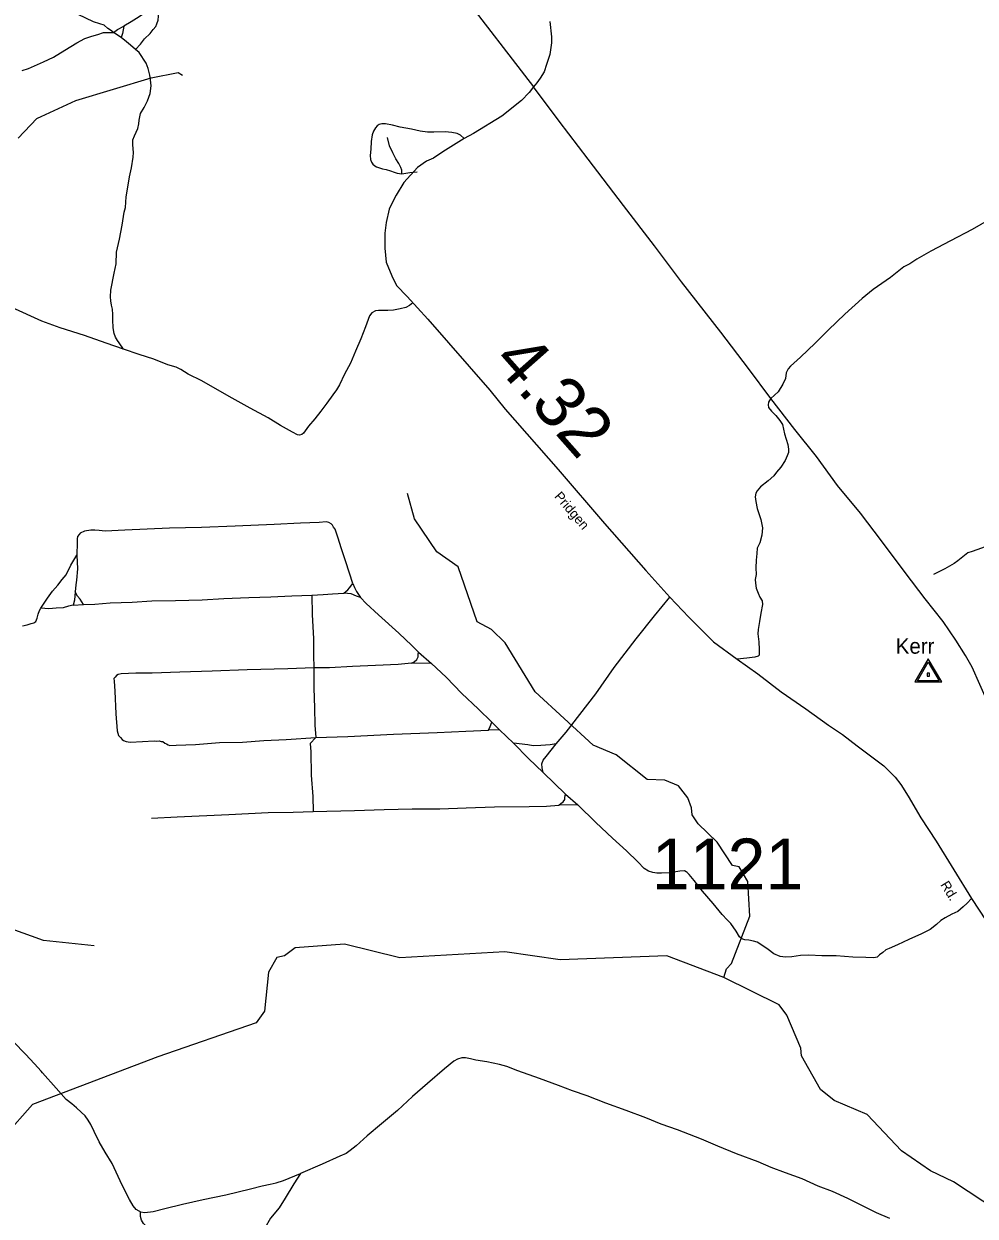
# Model space of a CAD drawing. Extents: x 2093524 to 2270757, y 289120 to 570408.
# Drawn here: x 2204736 to 2214080, y 329610 to 341318 of the extents above; entities that cross this region are included whole.
import ezdxf

# ---------------------------------------------------------------- set-up
doc = ezdxf.new("R2010")
doc.units = 0
for name, color, linetype in [('Exist Hydrographic Creek Single Shore', 7, 'Continuous'), ('Exist Hydrographic Misc Water Feature', 7, 'Continuous'), ('Exist Road Non-System Type 51', 7, 'Continuous'), ('Exist Road Secondary Mileage Hundredths English Label', 7, 'Continuous'), ('Exist Road Secondary Type 51 Attributed', 7, 'Continuous'), ('Exist Road Secondary Type 51 Label', 7, 'Continuous'), ('Exist Road Secondary Type 51 Number Label', 7, 'Continuous'), ('Exist Survey Geodetic Marker CELL', 7, 'Continuous'), ('Exist Survey Geodetic Marker Label', 7, 'Continuous'), ('Exist Utilities Telephone Line', 7, 'Continuous')]:
    doc.layers.add(name, color=color, linetype=linetype)

msp = doc.modelspace()

# ---------------------------------------------------------------- linework, layer by layer
at = {"layer": 'Exist Hydrographic Creek Single Shore'}
msp.add_lwpolyline([(2204681, 340196), (2204864, 340390), (2205246, 340566), (2205986, 340787), (2206252, 340841), (2206294, 340814)], dxfattribs=at)
at = {"layer": 'Exist Hydrographic Misc Water Feature'}
for p, q in [((2208428, 332148), (2207886, 332280)), ((2209460, 332206), (2208428, 332148)), ((2210002, 332127), (2209460, 332206)), ((2211052, 332168), (2210002, 332127)), ((2211611, 331954), (2211052, 332168))]:
    msp.add_line(p, q, dxfattribs=at)
for points in [[(2211611, 331954), (2211636, 332039), (2211685, 332090), (2211865, 332556), (2211846, 332897), (2211762, 333040), (2211695, 333054), (2211544, 333281), (2211359, 333461), (2211300, 333551), (2211292, 333620), (2211257, 333719), (2211165, 333836), (2211031, 333891), (2210857, 333898), (2210555, 334140), (2210329, 334236), (2209759, 334759), (2209464, 335241), (2209330, 335371), (2209188, 335446), (2209001, 335985), (2208792, 336133), (2208573, 336459), (2208505, 336706)], [(2205425, 332265), (2204928, 332316), (2204611, 332430), (2204443, 332548), (2204368, 332638), (2204250, 332697), (2204035, 332629), (2203925, 332644), (2203809, 332692), (2203733, 332782), (2203697, 333259), (2203561, 333491), (2203361, 333672), (2203302, 333690)], [(2207886, 332280), (2207402, 332244), (2207295, 332167), (2207220, 332149), (2207138, 332006), (2207099, 331623), (2207016, 331507), (2206052, 331175), (2204822, 330707), (2204550, 330398), (2204292, 330255), (2204035, 330211), (2203943, 330128), (2203694, 330051), (2203619, 329993)], [(2215806, 328817), (2215404, 329242), (2215278, 329307), (2214769, 329445), (2214443, 329566), (2213866, 329948), (2213640, 330054), (2213356, 330250), (2213020, 330608), (2212694, 330745), (2212560, 330853), (2212375, 331184), (2212366, 331260), (2212230, 331584), (2212155, 331684), (2211611, 331954)]]:
    msp.add_lwpolyline(points, dxfattribs=at)
at = {"layer": 'Exist Road Non-System Type 51'}
for p, q in [((2205690, 341185), (2205616, 341234)), ((2205221, 335610), (2205323, 335618)), ((2208612, 335149), (2208739, 335036)), ((2208739, 335036), (2208543, 335039)), ((2209407, 334387), (2209299, 334382)), ((2209333, 334461), (2209407, 334387)), ((2209544, 334256), (2209407, 334387)), ((2210057, 333754), (2209836, 333968)), ((2210057, 333754), (2210176, 333649)), ((2210176, 333649), (2209990, 333645))]:
    msp.add_line(p, q, dxfattribs=at)
for points in [[(2205616, 341234), (2205588, 341256), (2205559, 341274), (2205525, 341304), (2205481, 341319), (2205421, 341337), (2205345, 341373), (2205200, 341443), (2205138, 341479), (2205068, 341515)], [(2205831, 341066), (2205880, 341120), (2205922, 341171), (2205976, 341225), (2206005, 341263), (2206031, 341293), (2206043, 341317), (2206055, 341355), (2206059, 341395), (2206058, 341413), (2206056, 341425), (2206048, 341435), (2206036, 341447), (2206022, 341451), (2206000, 341451), (2205970, 341439), (2205908, 341412), (2205841, 341372), (2205789, 341338), (2205717, 341295)], [(2205616, 341234), (2205656, 341263), (2205717, 341295)], [(2205717, 341295), (2205706, 341225), (2205690, 341185)], [(2204719, 340860), (2204783, 340879), (2204928, 340946), (2205028, 340991), (2205137, 341061), (2205256, 341132), (2205336, 341175), (2205402, 341197), (2205462, 341215), (2205518, 341234), (2205616, 341234)], [(2205831, 341066), (2205783, 341110), (2205744, 341141), (2205690, 341185)], [(2205715, 338124), (2205673, 338186), (2205657, 338210), (2205636, 338242), (2205624, 338278), (2205614, 338333), (2205609, 338411), (2205611, 338465), (2205608, 338515), (2205598, 338555), (2205590, 338597), (2205588, 338639), (2205589, 338703), (2205624, 338869), (2205643, 338962), (2205646, 339075), (2205674, 339205), (2205703, 339340), (2205720, 339470), (2205734, 339516), (2205741, 339620), (2205756, 339714), (2205773, 339816), (2205793, 339904), (2205810, 340008), (2205812, 340056), (2205805, 340130), (2205805, 340178), (2205821, 340220), (2205840, 340254), (2205854, 340292), (2205864, 340338), (2205868, 340374), (2205883, 340438), (2205919, 340497), (2205950, 340563), (2205978, 340635), (2205985, 340709), (2205981, 340769), (2205972, 340813), (2205956, 340881), (2205936, 340931), (2205867, 341038), (2205831, 341066)], [(2209061, 340194), (2209025, 340224), (2208993, 340240), (2208941, 340252), (2208875, 340259), (2208763, 340253), (2208701, 340254), (2208627, 340263), (2208543, 340283), (2208431, 340304), (2208357, 340322), (2208289, 340335), (2208251, 340335), (2208227, 340331), (2208207, 340317), (2208191, 340298), (2208171, 340264), (2208158, 340230), (2208148, 340162), (2208143, 340086), (2208137, 340024), (2208141, 339986), (2208151, 339960), (2208164, 339940), (2208182, 339925), (2208198, 339915), (2208220, 339907), (2208260, 339895), (2208294, 339887), (2208336, 339876), (2208374, 339862), (2208402, 339852), (2208448, 339846)], [(2208448, 339846), (2208448, 339882), (2208440, 339908), (2208420, 339948), (2208389, 339992), (2208361, 340050), (2208328, 340120), (2208308, 340201)], [(2208448, 339846), (2208526, 339857), (2208598, 339864)], [(2214221, 339398), (2214050, 339299), (2213838, 339188), (2213645, 339085), (2213508, 339006), (2213438, 338963), (2213378, 338931), (2213249, 338828), (2213078, 338709), (2212969, 338620), (2212800, 338469), (2212639, 338314), (2212508, 338183), (2212365, 338044), (2212266, 337958), (2212244, 337929), (2212224, 337891), (2212216, 337837), (2212191, 337781), (2212145, 337705), (2212074, 337638)], [(2205715, 338124), (2205545, 338181), (2205332, 338258), (2205094, 338334), (2204911, 338398), (2204617, 338534)], [(2208555, 338580), (2208523, 338551), (2208489, 338533), (2208433, 338521), (2208367, 338508), (2208310, 338502), (2208255, 338504), (2208219, 338503), (2208189, 338499), (2208154, 338479), (2208130, 338451), (2208093, 338343), (2208045, 338224), (2207994, 338104), (2207943, 337986), (2207886, 337877), (2207837, 337773), (2207805, 337725), (2207771, 337675), (2207710, 337594), (2207653, 337514), (2207593, 337439), (2207532, 337367), (2207498, 337321), (2207484, 337299), (2207466, 337285), (2207442, 337278), (2207422, 337282), (2207374, 337310), (2207258, 337373), (2207135, 337448), (2206959, 337543), (2206782, 337642), (2206638, 337725), (2206485, 337812), (2206350, 337879), (2206276, 337924), (2206232, 337946), (2206150, 337971), (2206012, 338026), (2205869, 338071), (2205715, 338124)], [(2212074, 337638), (2212058, 337620), (2212050, 337602), (2212046, 337576), (2212050, 337550), (2212079, 337516), (2212123, 337471), (2212161, 337423), (2212187, 337383), (2212208, 337293), (2212239, 337186), (2212245, 337142), (2212245, 337110), (2212234, 337076), (2212212, 337029), (2212170, 336965), (2212129, 336915), (2212103, 336881), (2212045, 336832), (2211972, 336772), (2211940, 336734), (2211926, 336711), (2211918, 336675), (2211925, 336628), (2211937, 336558), (2211976, 336450), (2211991, 336370), (2211985, 336298), (2211964, 336222), (2211938, 336170), (2211934, 336118), (2211929, 336052), (2211925, 335976), (2211928, 335910), (2211920, 335862), (2211922, 335826), (2211927, 335778), (2211947, 335728), (2211963, 335688), (2211986, 335652), (2211992, 335618), (2211976, 335532), (2211961, 335448), (2211947, 335370), (2211944, 335328), (2211954, 335250), (2211959, 335176), (2211959, 335132), (2211957, 335118), (2211953, 335112), (2211947, 335108), (2211915, 335100), (2211836, 335090), (2211742, 335079)], [(2215124, 336510), (2215027, 336475), (2214867, 336420), (2214684, 336359), (2214442, 336281), (2214283, 336224), (2214141, 336171), (2214049, 336138), (2214007, 336124), (2213910, 336046), (2213872, 336019), (2213781, 335965), (2213669, 335910)], [(2207968, 335823), (2207933, 335924), (2207894, 336046), (2207856, 336164), (2207819, 336277), (2207801, 336337), (2207792, 336357), (2207778, 336377), (2207768, 336395), (2207754, 336407), (2207730, 336421), (2207704, 336427), (2207636, 336422), (2207452, 336415), (2207194, 336403), (2206811, 336386), (2206481, 336374), (2206165, 336366), (2205729, 336345), (2205536, 336338), (2205477, 336343), (2205432, 336345), (2205394, 336345), (2205330, 336336), (2205290, 336318), (2205278, 336304), (2205264, 336284), (2205258, 336262), (2205258, 336226), (2205257, 336100)], [(2204901, 335579), (2204942, 335638), (2204968, 335678), (2205018, 335746), (2205071, 335807), (2205113, 335861), (2205151, 335909), (2205198, 336001), (2205257, 336100)], [(2205257, 336100), (2205262, 335966), (2205253, 335854), (2205247, 335810), (2205240, 335742)], [(2207877, 335728), (2207917, 335760), (2207934, 335780), (2207968, 335823)], [(2207968, 335823), (2207984, 335783), (2208003, 335745), (2208043, 335685)], [(2205240, 335742), (2205232, 335660), (2205221, 335610)], [(2205323, 335618), (2205288, 335668), (2205264, 335698), (2205240, 335742)], [(2205323, 335618), (2205434, 335619), (2205584, 335632), (2205798, 335638), (2205994, 335651), (2206226, 335655), (2206488, 335662), (2206700, 335674), (2206945, 335684), (2207161, 335693), (2207367, 335702), (2207563, 335708)], [(2207563, 335708), (2207677, 335713), (2207767, 335721), (2207877, 335728)], [(2207563, 335708), (2207568, 335518), (2207580, 335278), (2207581, 335118), (2207584, 334996)], [(2208043, 335685), (2208003, 335697), (2207949, 335721), (2207877, 335728)], [(2208612, 335149), (2208548, 335215), (2208419, 335334), (2208220, 335514), (2208099, 335626), (2208043, 335685)], [(2209964, 334247), (2210061, 334362), (2210196, 334536), (2210353, 334739), (2210535, 334997), (2210751, 335280), (2210929, 335505), (2211082, 335688)], [(2204724, 335408), (2204768, 335417), (2204808, 335429), (2204834, 335437), (2204854, 335449), (2204868, 335481), (2204875, 335523), (2204889, 335557), (2204901, 335579)], [(2205221, 335610), (2205175, 335599), (2205123, 335585), (2205053, 335579), (2204981, 335574), (2204901, 335579)], [(2208543, 335039), (2208569, 335055), (2208595, 335075), (2208609, 335103), (2208608, 335129), (2208612, 335149)], [(2207584, 334996), (2207328, 334985), (2206930, 334974), (2206586, 334963), (2206269, 334953), (2205997, 334943), (2205835, 334942), (2205691, 334935), (2205661, 334929), (2205645, 334919), (2205631, 334903), (2205621, 334891), (2205624, 334863), (2205628, 334765), (2205638, 334543), (2205651, 334377), (2205665, 334329), (2205685, 334311), (2205701, 334291), (2205716, 334282), (2205740, 334272), (2205780, 334264), (2205900, 334271), (2206017, 334276), (2206041, 334274), (2206065, 334276), (2206086, 334272), (2206101, 334270), (2206122, 334256), (2206138, 334247), (2206152, 334237), (2206170, 334233), (2206232, 334235), (2206423, 334243), (2206659, 334260), (2206883, 334266), (2207093, 334281), (2207311, 334291), (2207603, 334311)], [(2207584, 334996), (2207583, 334794), (2207592, 334602), (2207594, 334433), (2207603, 334311)], [(2208543, 335039), (2208413, 335026), (2208191, 335018), (2207964, 335007), (2207738, 334995), (2207584, 334996)], [(2209333, 334461), (2209198, 334593), (2209037, 334744), (2208884, 334903), (2208739, 335036)], [(2209299, 334382), (2209315, 334420), (2209333, 334461)], [(2207603, 334311), (2207549, 334250), (2207554, 334170), (2207559, 333940), (2207573, 333731), (2207578, 333583)], [(2207603, 334311), (2207918, 334319), (2208368, 334342), (2208794, 334359), (2209076, 334373), (2209299, 334382)], [(2209836, 333968), (2209691, 334103), (2209544, 334256)], [(2209964, 334247), (2209906, 334238), (2209814, 334232), (2209738, 334229), (2209686, 334237), (2209544, 334256)], [(2209836, 333968), (2209828, 334012), (2209825, 334052), (2209837, 334088), (2209865, 334124), (2209964, 334247)], [(2209990, 333645), (2210010, 333662), (2210032, 333677), (2210048, 333702), (2210048, 333722), (2210057, 333754)], [(2205989, 333518), (2206242, 333531), (2206748, 333553), (2207136, 333574), (2207380, 333577), (2207578, 333583)], [(2207578, 333583), (2207985, 333592), (2208275, 333603), (2208549, 333609), (2208823, 333611), (2209081, 333619), (2209358, 333631), (2209700, 333633), (2209870, 333636), (2209990, 333645)], [(2214045, 332729), (2214001, 332683), (2213963, 332649), (2213908, 332601), (2213852, 332576), (2213784, 332538), (2213742, 332512), (2213699, 332473), (2213637, 332425), (2213553, 332382), (2213428, 332328), (2213318, 332273), (2213235, 332240), (2213203, 332224), (2213173, 332200), (2213141, 332177), (2213117, 332153), (2213083, 332147), (2213005, 332151), (2212877, 332154), (2212713, 332165), (2212575, 332166), (2212445, 332173), (2212363, 332170), (2212278, 332156), (2212218, 332153), (2212165, 332159), (2212101, 332186), (2212047, 332228), (2211985, 332270), (2211937, 332299), (2211902, 332309), (2211855, 332321), (2211817, 332322), (2211788, 332332), (2211766, 332352), (2211732, 332408), (2211681, 332483), (2211643, 332519), (2211595, 332571), (2211506, 332680), (2211403, 332803), (2211321, 332907), (2211272, 332964), (2211252, 332986), (2211240, 332992), (2211224, 333000), (2211178, 332998), (2211076, 332983), (2210998, 332979), (2210952, 332978), (2210914, 332984), (2210872, 332998), (2210828, 333025), (2210766, 333089), (2210655, 333196), (2210518, 333321), (2210355, 333476), (2210176, 333649)], [(2205881, 329654), (2205867, 329660), (2205839, 329676), (2205809, 329710), (2205773, 329774), (2205702, 329915), (2205602, 330126), (2205535, 330238), (2205477, 330341), (2205426, 330443), (2205394, 330511), (2205369, 330554), (2205337, 330594), (2205299, 330632), (2205252, 330674), (2205206, 330713), (2205150, 330755), (2205053, 330868), (2204920, 331019), (2204906, 331033), (2204840, 331105), (2204753, 331202), (2204634, 331323)], [(2213243, 329587), (2213110, 329644), (2212974, 329713), (2212830, 329782), (2212677, 329851), (2212539, 329906), (2212380, 329975), (2212218, 330034), (2212076, 330089), (2211949, 330144), (2211737, 330223), (2211553, 330297), (2211392, 330366), (2211156, 330458), (2210997, 330513), (2210845, 330576), (2210653, 330649), (2210452, 330720), (2210268, 330790), (2210125, 330841), (2209987, 330892), (2209801, 330963), (2209588, 331037), (2209480, 331081), (2209406, 331100), (2209284, 331125), (2209176, 331143), (2209122, 331156), (2209074, 331164), (2209036, 331166), (2208996, 331151), (2208960, 331131), (2208868, 331056), (2208701, 330913), (2208552, 330786), (2208405, 330649), (2208248, 330518), (2208109, 330398), (2208000, 330301), (2207940, 330256), (2207903, 330226), (2207839, 330198), (2207667, 330119), (2207452, 330029)], [(2205881, 329654), (2205923, 329645), (2206007, 329657), (2206119, 329684), (2206295, 329727), (2206496, 329773), (2206720, 329818), (2206963, 329880), (2207077, 329909), (2207155, 329925), (2207213, 329936), (2207285, 329960), (2207452, 330029)], [(2207452, 330029), (2207387, 329929), (2207302, 329786), (2207242, 329692), (2207157, 329591), (2207102, 329493), (2207050, 329430), (2206999, 329362), (2206919, 329268), (2206848, 329181), (2206791, 329109), (2206751, 329035), (2206686, 328912)], [(2206686, 328912), (2206640, 328966), (2206591, 329015), (2206551, 329049), (2206509, 329097), (2206479, 329149), (2206444, 329194), (2206408, 329240), (2206340, 329292), (2206271, 329329), (2206209, 329363), (2206125, 329396), (2206077, 329422), (2206031, 329447), (2205978, 329479), (2205942, 329509), (2205912, 329537), (2205890, 329570), (2205880, 329606), (2205881, 329654)]]:
    msp.add_lwpolyline(points, dxfattribs=at)
at = {"layer": 'Exist Road Secondary Type 51 Attributed'}
msp.add_lwpolyline([(2209901, 341340), (2209918, 341192), (2209919, 341132), (2209901, 341016), (2209870, 340920), (2209845, 340848), (2209807, 340785), (2209773, 340739), (2209740, 340701), (2209698, 340643), (2209625, 340564), (2209432, 340411), (2209153, 340243), (2209061, 340194), (2208850, 340063), (2208759, 340000), (2208691, 339969), (2208601, 339907), (2208469, 339761), (2208393, 339636), (2208351, 339553), (2208323, 339498), (2208296, 339366), (2208282, 339262), (2208282, 339116), (2208296, 338977), (2208350, 338844), (2208395, 338748), (2208500, 338641), (2208704, 338417), (2209314, 337721), (2209462, 337534), (2209985, 336942), (2210439, 336413), (2210844, 335950), (2211082, 335688), (2211267, 335492), (2211510, 335251), (2211742, 335079), (2211946, 334934), (2212174, 334758), (2212415, 334592), (2212638, 334431), (2212778, 334340), (2212921, 334227), (2213182, 334033), (2213293, 333922), (2213349, 333848), (2213420, 333735), (2213545, 333522), (2213697, 333293), (2214045, 332729), (2214475, 332071)], dxfattribs=at)
at = {"layer": 'Exist Survey Geodetic Marker CELL'}
for points in [[(2213753, 334856), (2213619, 335082), (2213486, 334856)], [(2213727, 334868), (2213512, 334868), (2213619, 335050)], [(2213632, 334914), (2213632, 334943), (2213607, 334943), (2213607, 334914)]]:
    msp.add_lwpolyline(points, close=True, dxfattribs=at)
at = {"layer": 'Exist Utilities Telephone Line'}
for points in [[(2206912, 344386), (2207164, 344054), (2207745, 343298), (2208332, 342523), (2209024, 341632), (2209740, 340701)], [(2212074, 337638), (2211854, 337935), (2211582, 338289), (2211194, 338786), (2210930, 339140), (2210625, 339536), (2210278, 339991), (2209994, 340363), (2209740, 340701)], [(2215312, 331853), (2215233, 332068), (2215084, 332425), (2214995, 332642), (2214897, 332897), (2214802, 333149), (2214684, 333430), (2214570, 333725), (2214434, 334050), (2214316, 334363), (2214234, 334588), (2214126, 334831), (2214049, 335001), (2213984, 335116), (2213891, 335266), (2213766, 335449), (2213589, 335671), (2213391, 335930), (2213161, 336240), (2212953, 336513), (2212729, 336785), (2212520, 337071), (2212310, 337334), (2212074, 337638)]]:
    msp.add_lwpolyline(points, dxfattribs=at)

# ---------------------------------------------------------------- texts
at = {"layer": 'Exist Road Secondary Mileage Hundredths English Label'}
msp.add_text('4.32', height=500, rotation=311.4877, dxfattribs=at).set_placement((2209328, 337998))
at = {"layer": 'Exist Road Secondary Type 51 Label'}
for s, rotation, p in [('Pridgen', 310.6914, (2209940, 336674)), ('Rd.', 301.5714, (2213735, 332865))]:
    msp.add_text(s, height=95, rotation=rotation, dxfattribs=at).set_placement(p)
at = {"layer": 'Exist Road Secondary Type 51 Number Label'}
msp.add_text('1121', height=500, dxfattribs=at).set_placement((2210904, 332818))
at = {"layer": 'Exist Survey Geodetic Marker Label'}
msp.add_text('Kerr', height=150, dxfattribs=at).set_placement((2213300, 335133))

doc.saveas('drawing.dxf')
